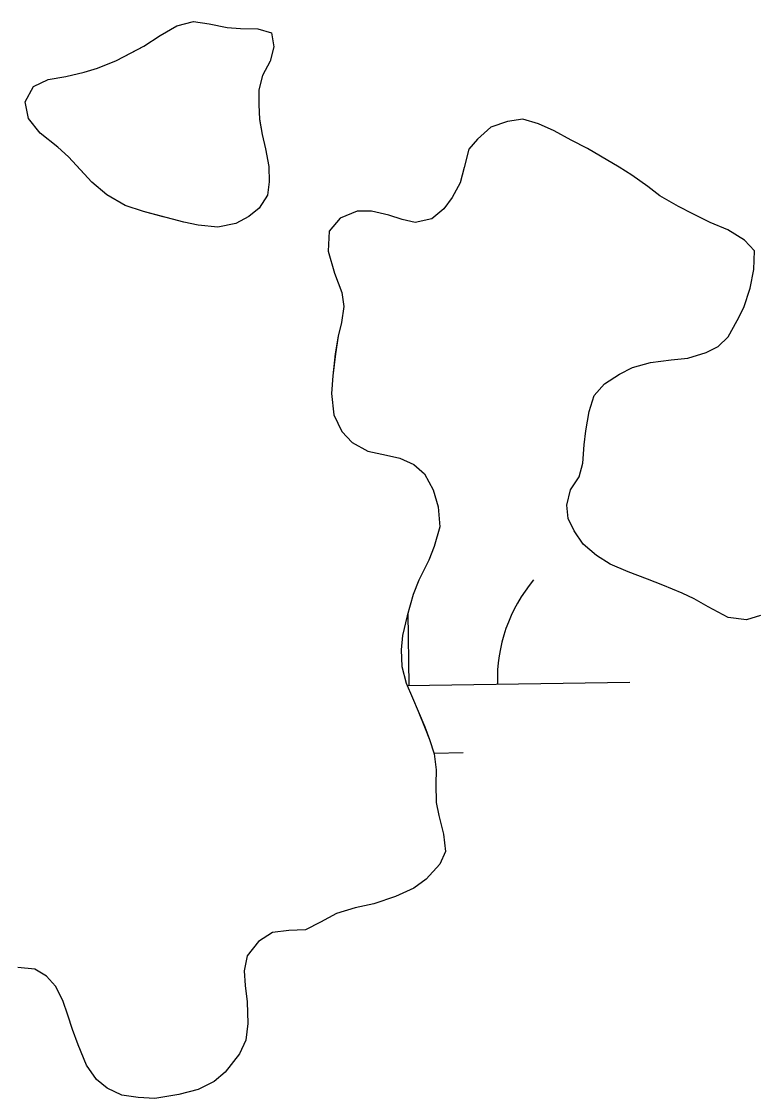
# Model space of a CAD drawing. Extents: x 3807117 to 3845308, y 337856 to 363736.
# Drawn here: x 3823103.6 to 3823270.3, y 344946.2 to 345190.2 of the extents above; entities that cross this region are included whole.
import ezdxf

# ---------------------------------------------------------------- set-up
doc = ezdxf.new("R2010")
doc.units = 0
doc.layers.add('V-TOPO-SHOR', color=7, linetype='Continuous')
doc.layers.add('V-WETL-SWMP', color=7, linetype='Continuous')

msp = doc.modelspace()

# ---------------------------------------------------------------- linework, layer by layer
at = {"layer": 'V-TOPO-SHOR'}
for points in [[(3823157.46, 345147.92), (3823155.11, 345146.01), (3823152.15, 345144.41), (3823148.09, 345143.63), (3823143.62, 345144.07), (3823140.38, 345144.7), (3823135.71, 345145.96), (3823131.26, 345147.11), (3823127.1, 345148.47), (3823122.96, 345150.94), (3823119.53, 345153.81), (3823117.01, 345156.57), (3823114.29, 345159.54), (3823111.87, 345161.69), (3823107.84, 345164.87), (3823105.22, 345168.25), (3823104.44, 345172.01), (3823106.3, 345175.45), (3823109.66, 345177.05), (3823113.63, 345177.72), (3823117.8, 345178.71), (3823120.85, 345179.6), (3823125.14, 345181.39), (3823128.6, 345183.19), (3823131.36, 345184.59), (3823135.03, 345186.99), (3823138.81, 345189.2), (3823142.57, 345190.18), (3823146.12, 345189.65), (3823150.18, 345188.8), (3823153.22, 345188.57), (3823157.18, 345188.54), (3823160.22, 345187.6), (3823160.81, 345184.45), (3823159.97, 345181.21), (3823158.21, 345177.97), (3823157.38, 345174.73), (3823157.35, 345171.28), (3823157.53, 345168.02), (3823158.11, 345164.57), (3823158.89, 345161.31), (3823159.67, 345157.34), (3823159.75, 345153.89), (3823159.32, 345150.85), (3823157.46, 345147.92)], [(3823271.03, 345055.58), (3823267.87, 345054.59), (3823263.71, 345055.13), (3823259.16, 345057.6), (3823256.03, 345059.35), (3823253.3, 345060.7), (3823248.94, 345062.46), (3823245.4, 345063.81), (3823241.05, 345065.47), (3823237, 345067.23), (3823233.86, 345069.18), (3823230.84, 345071.75), (3823228.83, 345074.81), (3823227.43, 345077.56), (3823227.15, 345080.61), (3823227.99, 345084.06), (3823229.95, 345086.99), (3823230.78, 345090.13), (3823231.12, 345094.29), (3823231.45, 345097.44), (3823232.2, 345101.8), (3823233.35, 345105.45), (3823235.7, 345108.07), (3823239.07, 345110.28), (3823242.03, 345111.77), (3823246.1, 345112.96), (3823250.78, 345113.53), (3823254.54, 345113.91), (3823258.71, 345115.19), (3823261.47, 345116.59), (3823263.72, 345118.71), (3823265.78, 345122.45), (3823267.23, 345125.38), (3823268.68, 345129.74), (3823269.53, 345134), (3823269.67, 345138.26), (3823267.45, 345140.62), (3823263.61, 345142.98), (3823259.66, 345144.64), (3823255.72, 345146.6), (3823252.48, 345148.25), (3823248.23, 345150.73), (3823245.51, 345152.78), (3823241.88, 345155.35), (3823239.04, 345157.2), (3823234.8, 345159.67), (3823231.87, 345161.42), (3823228.12, 345163.28), (3823224.28, 345165.44), (3823220.74, 345166.99), (3823217.2, 345168.04), (3823213.74, 345167.56), (3823209.97, 345166.27), (3823206.9, 345163.55), (3823204.95, 345161.23), (3823203.9, 345157.08), (3823202.96, 345153.63), (3823201.21, 345150.29), (3823199.26, 345147.77), (3823196.6, 345145.46), (3823192.83, 345144.67), (3823189.89, 345145.31), (3823186.85, 345146.35), (3823182.9, 345147.19), (3823179.65, 345147.22), (3823175.78, 345145.62), (3823173.31, 345142.7), (3823173.07, 345138.13), (3823174.56, 345133.14), (3823176.15, 345128.76), (3823176.63, 345125.61), (3823176.09, 345121.96), (3823175.36, 345118.91), (3823174.71, 345114.86), (3823174.17, 345109.89), (3823173.83, 345105.93), (3823174.4, 345101.05), (3823176.2, 345097.27), (3823178.51, 345094.82), (3823182.05, 345092.86), (3823186.31, 345091.91), (3823189.35, 345091.28), (3823192.49, 345089.83), (3823194.91, 345087.68), (3823196.91, 345084.11), (3823198, 345080.24), (3823198.37, 345075.66), (3823197.11, 345071.21), (3823195.87, 345068.17), (3823193.6, 345063.61), (3823192.35, 345060.38), (3823190.99, 345055.51), (3823189.94, 345051.05), (3823189.61, 345047.8), (3823189.78, 345044.04)], [(3823189.78, 345044.04), (3823190.77, 345040.28), (3823192.16, 345036.92), (3823193.46, 345033.96), (3823194.95, 345030.39), (3823196.05, 345027.54), (3823197.14, 345024.28), (3823197.52, 345020.62), (3823197.49, 345017.37), (3823197.56, 345013.21), (3823198.14, 345010.26), (3823199.23, 345006.09), (3823199.7, 345002.12), (3823198.36, 344999.29), (3823195.28, 344995.86), (3823192.52, 344993.85), (3823188.34, 344991.95), (3823183.46, 344990.26), (3823179.18, 344989.39), (3823175.01, 344988.1), (3823171.34, 344986.1), (3823167.97, 344984.4), (3823164.21, 344984.23), (3823160.45, 344983.75), (3823157.28, 344981.74), (3823154.72, 344978.51), (3823154.08, 344975.07), (3823154.26, 344971.81), (3823154.74, 344968.05), (3823154.9, 344963.17), (3823154.46, 344959.42), (3823153.02, 344956.28), (3823149.73, 344952.15), (3823147.28, 344950.03), (3823143.61, 344948.23), (3823139.23, 344947.05), (3823133.84, 344946.18), (3823130.08, 344946.41), (3823126.33, 344946.95), (3823122.99, 344948.5), (3823120.57, 344950.45), (3823118.36, 344953.72), (3823116.47, 344958.3), (3823115.18, 344961.77), (3823114.09, 344965.03), (3823112.99, 344968.39), (3823111.29, 344971.65), (3823109.28, 344973.91), (3823106.65, 344975.45), (3823102.8, 344975.89)]]:
    msp.add_lwpolyline(points, dxfattribs=at)
at = {"layer": 'V-WETL-SWMP'}
for p, q in [((3823213.74, 345167.56), (3823209.97, 345166.27)), ((3823217.2, 345168.04), (3823213.74, 345167.56)), ((3823220.74, 345167), (3823217.2, 345168.04)), ((3823224.28, 345165.44), (3823220.74, 345167)), ((3823209.97, 345166.27), (3823206.9, 345163.55)), ((3823228.13, 345163.28), (3823224.28, 345165.44)), ((3823206.9, 345163.55), (3823204.95, 345161.23)), ((3823231.87, 345161.42), (3823228.13, 345163.28)), ((3823204.95, 345161.23), (3823203.9, 345157.08)), ((3823234.8, 345159.67), (3823231.87, 345161.42)), ((3823239.05, 345157.2), (3823234.8, 345159.67)), ((3823203.9, 345157.08), (3823202.96, 345153.63)), ((3823241.88, 345155.35), (3823239.05, 345157.2)), ((3823245.51, 345152.78), (3823241.88, 345155.35)), ((3823202.96, 345153.63), (3823201.21, 345150.29)), ((3823248.24, 345150.73), (3823245.51, 345152.78)), ((3823201.21, 345150.29), (3823199.26, 345147.77)), ((3823252.48, 345148.25), (3823248.24, 345150.73)), ((3823179.65, 345147.22), (3823175.78, 345145.62)), ((3823182.9, 345147.19), (3823179.65, 345147.22)), ((3823186.85, 345146.35), (3823182.9, 345147.19)), ((3823199.26, 345147.77), (3823196.6, 345145.46)), ((3823255.72, 345146.6), (3823252.48, 345148.25)), ((3823175.78, 345145.62), (3823173.32, 345142.7)), ((3823189.89, 345145.31), (3823186.85, 345146.35)), ((3823192.83, 345144.67), (3823189.89, 345145.31)), ((3823196.6, 345145.46), (3823192.83, 345144.67)), ((3823259.66, 345144.64), (3823255.72, 345146.6)), ((3823173.32, 345142.7), (3823173.08, 345138.13)), ((3823263.61, 345142.98), (3823259.66, 345144.64)), ((3823267.45, 345140.62), (3823263.61, 345142.98)), ((3823269.67, 345138.26), (3823267.45, 345140.62)), ((3823173.08, 345138.13), (3823174.56, 345133.14)), ((3823269.53, 345134), (3823269.67, 345138.26)), ((3823174.56, 345133.14), (3823176.15, 345128.76)), ((3823268.68, 345129.74), (3823269.53, 345134)), ((3823176.15, 345128.76), (3823176.63, 345125.61)), ((3823267.23, 345125.38), (3823268.68, 345129.74)), ((3823176.63, 345125.61), (3823176.09, 345121.96)), ((3823265.78, 345122.45), (3823267.23, 345125.38)), ((3823176.09, 345121.96), (3823175.36, 345118.92)), ((3823263.72, 345118.71), (3823265.78, 345122.45)), ((3823175.36, 345118.92), (3823174.72, 345114.86)), ((3823261.47, 345116.59), (3823263.72, 345118.71)), ((3823258.72, 345115.19), (3823261.47, 345116.59)), ((3823174.72, 345114.86), (3823174.17, 345109.89)), ((3823246.1, 345112.96), (3823250.78, 345113.53)), ((3823250.78, 345113.53), (3823254.54, 345113.91)), ((3823254.54, 345113.91), (3823258.72, 345115.19)), ((3823239.07, 345110.27), (3823242.03, 345111.77)), ((3823242.03, 345111.77), (3823246.1, 345112.96)), ((3823174.17, 345109.89), (3823173.83, 345105.93)), ((3823235.7, 345108.07), (3823239.07, 345110.27)), ((3823173.83, 345105.93), (3823174.4, 345101.05)), ((3823233.35, 345105.45), (3823235.7, 345108.07)), ((3823232.2, 345101.8), (3823233.35, 345105.45)), ((3823174.4, 345101.05), (3823176.2, 345097.28)), ((3823231.45, 345097.44), (3823232.2, 345101.8)), ((3823176.2, 345097.28), (3823178.52, 345094.82)), ((3823231.12, 345094.29), (3823231.45, 345097.44)), ((3823178.52, 345094.82), (3823182.05, 345092.86)), ((3823230.78, 345090.13), (3823231.12, 345094.29)), ((3823182.05, 345092.86), (3823186.31, 345091.91)), ((3823186.31, 345091.91), (3823189.35, 345091.28)), ((3823189.35, 345091.28), (3823192.49, 345089.83)), ((3823192.49, 345089.83), (3823194.91, 345087.68)), ((3823229.95, 345086.99), (3823230.78, 345090.13)), ((3823194.91, 345087.68), (3823196.91, 345084.11)), ((3823227.99, 345084.06), (3823229.95, 345086.99)), ((3823196.91, 345084.11), (3823198, 345080.24)), ((3823227.15, 345080.61), (3823227.99, 345084.06)), ((3823198, 345080.24), (3823198.37, 345075.66)), ((3823227.43, 345077.56), (3823227.15, 345080.61)), ((3823228.83, 345074.81), (3823227.43, 345077.56)), ((3823198.37, 345075.66), (3823197.11, 345071.21)), ((3823230.84, 345071.75), (3823228.83, 345074.81)), ((3823233.86, 345069.18), (3823230.84, 345071.75)), ((3823197.11, 345071.21), (3823195.87, 345068.17)), ((3823237, 345067.23), (3823233.86, 345069.18)), ((3823195.87, 345068.17), (3823193.6, 345063.62)), ((3823241.05, 345065.47), (3823237, 345067.23)), ((3823245.4, 345063.81), (3823241.05, 345065.47)), ((3823193.6, 345063.62), (3823192.35, 345060.38)), ((3823248.94, 345062.46), (3823245.4, 345063.81)), ((3823253.3, 345060.7), (3823248.94, 345062.46)), ((3823192.35, 345060.38), (3823190.99, 345055.51)), ((3823256.03, 345059.35), (3823253.3, 345060.7)), ((3823259.16, 345057.6), (3823256.03, 345059.35)), ((3823263.71, 345055.13), (3823259.16, 345057.6)), ((3823190.99, 345055.51), (3823189.94, 345051.05)), ((3823191.44, 345039.78), (3823191.19, 345056.23)), ((3823267.87, 345054.59), (3823263.71, 345055.13)), ((3823271.03, 345055.58), (3823267.87, 345054.59)), ((3823189.94, 345051.05), (3823189.61, 345047.8)), ((3823189.61, 345047.8), (3823189.78, 345044.05)), ((3823189.78, 345044.05), (3823190.77, 345040.28)), ((3823190.77, 345040.28), (3823192.16, 345036.92)), ((3823190.98, 345039.77), (3823241.44, 345040.53)), ((3823192.16, 345036.92), (3823193.46, 345033.96)), ((3823193.46, 345033.96), (3823194.96, 345030.39)), ((3823194.96, 345030.39), (3823196.05, 345027.54)), ((3823196.05, 345027.54), (3823197.14, 345024.28)), ((3823197.09, 345024.43), (3823203.67, 345024.53)), ((3823197.14, 345024.28), (3823197.52, 345020.62)), ((3823197.52, 345020.62), (3823197.49, 345017.37)), ((3823197.49, 345017.37), (3823197.56, 345013.21)), ((3823197.56, 345013.21), (3823198.14, 345010.26)), ((3823198.14, 345010.26), (3823199.23, 345006.08)), ((3823199.23, 345006.08), (3823199.7, 345002.12)), ((3823199.7, 345002.12), (3823198.36, 344999.29)), ((3823198.36, 344999.29), (3823195.28, 344995.86)), ((3823195.28, 344995.86), (3823192.53, 344993.85)), ((3823192.53, 344993.85), (3823188.35, 344991.95)), ((3823188.35, 344991.95), (3823183.46, 344990.27)), ((3823179.18, 344989.39), (3823175.01, 344988.1)), ((3823183.46, 344990.27), (3823179.18, 344989.39)), ((3823171.34, 344986.1), (3823167.97, 344984.4)), ((3823175.01, 344988.1), (3823171.34, 344986.1)), ((3823160.45, 344983.75), (3823157.29, 344981.74)), ((3823164.21, 344984.23), (3823160.45, 344983.75)), ((3823167.97, 344984.4), (3823164.21, 344984.23)), ((3823157.29, 344981.74), (3823154.72, 344978.51)), ((3823154.72, 344978.51), (3823154.08, 344975.07)), ((3823106.65, 344975.45), (3823102.8, 344975.89)), ((3823109.28, 344973.9), (3823106.65, 344975.45)), ((3823111.3, 344971.65), (3823109.28, 344973.9)), ((3823154.08, 344975.07), (3823154.26, 344971.81)), ((3823113, 344968.39), (3823111.3, 344971.65)), ((3823154.26, 344971.81), (3823154.74, 344968.05)), ((3823114.09, 344965.03), (3823113, 344968.39)), ((3823154.74, 344968.05), (3823154.9, 344963.18)), ((3823115.18, 344961.77), (3823114.09, 344965.03)), ((3823116.47, 344958.31), (3823115.18, 344961.77)), ((3823154.9, 344963.18), (3823154.46, 344959.42)), ((3823154.46, 344959.42), (3823153.02, 344956.28)), ((3823118.36, 344953.72), (3823116.47, 344958.31)), ((3823153.02, 344956.28), (3823149.73, 344952.15)), ((3823120.57, 344950.45), (3823118.36, 344953.72)), ((3823149.73, 344952.15), (3823147.28, 344950.03)), ((3823122.99, 344948.5), (3823120.57, 344950.45)), ((3823147.28, 344950.03), (3823143.61, 344948.23)), ((3823126.33, 344946.95), (3823122.99, 344948.5)), ((3823139.23, 344947.05), (3823133.84, 344946.18)), ((3823143.61, 344948.23), (3823139.23, 344947.05)), ((3823130.08, 344946.41), (3823126.33, 344946.95)), ((3823133.84, 344946.18), (3823130.08, 344946.41))]:
    msp.add_line(p, q, dxfattribs=at)
msp.add_lwpolyline([(3823157.46, 345147.92), (3823155.11, 345146.01), (3823152.16, 345144.41), (3823148.09, 345143.63), (3823143.62, 345144.07), (3823140.38, 345144.7), (3823131.26, 345147.11), (3823127.1, 345148.47), (3823122.96, 345150.94), (3823119.53, 345153.81), (3823114.29, 345159.54), (3823111.88, 345161.69), (3823107.84, 345164.87), (3823105.23, 345168.24), (3823104.44, 345172.01), (3823106.3, 345175.45), (3823109.66, 345177.04), (3823113.63, 345177.72), (3823117.8, 345178.71), (3823120.85, 345179.6), (3823125.14, 345181.39), (3823131.36, 345184.59), (3823135.03, 345186.99), (3823138.81, 345189.2), (3823142.57, 345190.18), (3823146.12, 345189.65), (3823150.18, 345188.8), (3823153.22, 345188.57), (3823157.18, 345188.54), (3823160.22, 345187.6), (3823160.81, 345184.45), (3823159.97, 345181.21), (3823158.21, 345177.97), (3823157.38, 345174.73), (3823157.35, 345171.28), (3823157.53, 345168.03), (3823158.11, 345164.57), (3823158.89, 345161.31), (3823159.67, 345157.34), (3823159.75, 345153.89), (3823159.32, 345150.85)], close=True, dxfattribs=at)
msp.add_arc((3823246.67, 345041.08), 35.25, 140.0865, 181.6302, dxfattribs=at)

doc.saveas('drawing.dxf')
